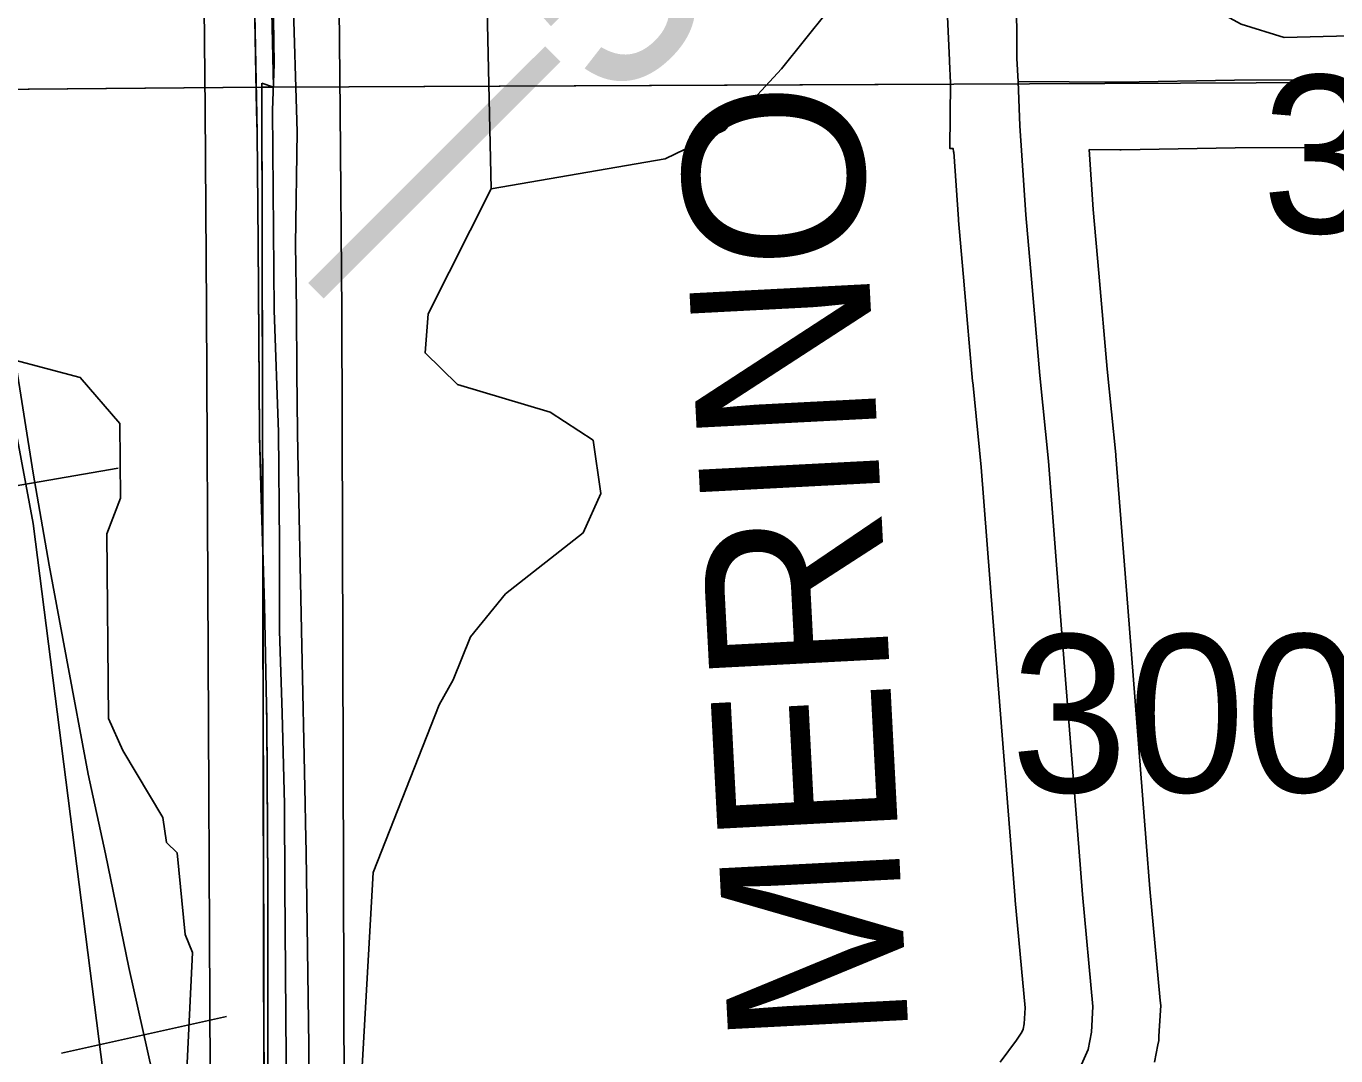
# Model space of a CAD drawing. Extents: x 23.6 to 68.7, y -63 to -29.
# Drawn here: x 44.699 to 45.28, y -56.054 to -55.597 of the extents above; entities that cross this region are included whole.
import ezdxf

# ---------------------------------------------------------------- set-up
doc = ezdxf.new("R2010")
doc.units = 0
for name, color, linetype in [('tdCoDivCarto', 7, 'Continuous'), ('tdCoHydroRiver', 7, 'Continuous'), ('tdCoPriCL', 7, 'Continuous'), ('tdCoPriDiv', 7, 'Continuous'), ('tdCoPrimary', 7, 'Continuous'), ('tdCoRRCL', 7, 'Continuous'), ('tdCoSecRdNmbr', 7, 'Continuous'), ('tdCoSecRdTxt', 7, 'Continuous'), ('tdCoSecRteBand', 7, 'Continuous'), ('tdCoSecRteCL', 7, 'Continuous'), ('tdCoSectLine', 7, 'Continuous'), ('tdCoSectLinePart', 7, 'Continuous'), ('tdCoSurfGravel', 7, 'Continuous'), ('tdCoTwpBndryShd', 7, 'Continuous'), ('tdStHwyPriRefPost1', 7, 'Continuous')]:
    doc.layers.add(name, color=color, linetype=linetype)

msp = doc.modelspace()

# ---------------------------------------------------------------- linework, layer by layer
at = {"layer": 'tdCoDivCarto'}
for p, q in [((44.79998, -55.56187), (44.80145, -55.63646)), ((44.81907, -55.63401), (44.81774, -55.58987)), ((44.80145, -55.63646), (44.8016, -55.64442)), ((44.81937, -55.64394), (44.81907, -55.63401)), ((44.8016, -55.64442), (44.80208, -55.69341)), ((44.81873, -55.69389), (44.81937, -55.64394)), ((44.80208, -55.69341), (44.80263, -55.77794)), ((44.81904, -55.72294), (44.81873, -55.69389)), ((44.81932, -55.75079), (44.81904, -55.72294)), ((44.81932, -55.75079), (44.81904, -55.72294)), ((44.8196, -55.77717), (44.81932, -55.75079)), ((44.8196, -55.77717), (44.81932, -55.75079)), ((44.80263, -55.77794), (44.80267, -55.7793)), ((44.81969, -55.78613), (44.8196, -55.77717)), ((44.80267, -55.7793), (44.80348, -55.80685)), ((44.80267, -55.7793), (44.80348, -55.80685)), ((44.82131, -55.86526), (44.81969, -55.78613)), ((44.80348, -55.80685), (44.80486, -55.85396)), ((44.80486, -55.85396), (44.80584, -55.8986)), ((44.82288, -55.94222), (44.82131, -55.86526)), ((44.82288, -55.94222), (44.82131, -55.86526)), ((44.80584, -55.8986), (44.80589, -55.90681)), ((44.80589, -55.90681), (44.80634, -55.9785)), ((44.82306, -55.95075), (44.82288, -55.94222)), ((44.82306, -55.95075), (44.82288, -55.94222)), ((44.82333, -55.96393), (44.82306, -55.95075)), ((44.82454, -56.0498), (44.82333, -55.96393)), ((44.80634, -55.9785), (44.80641, -56.05537)), ((44.82515, -56.17791), (44.82454, -56.0498))]:
    msp.add_line(p, q, dxfattribs=at)
for points in [[(44.81907, -55.63401), (44.81774, -55.58987), (44.81774, -55.54746), (44.81651, -55.4937), (44.81602, -55.45029), (44.81528, -55.41281), (44.81552, -55.35954), (44.81454, -55.30702), (44.8138, -55.24536), (44.81306, -55.19728), (44.81281, -55.15708), (44.81232, -55.11442), (44.8133, -55.06287), (44.81429, -55.00517), (44.81478, -54.94796), (44.81466, -54.92473), (44.81454, -54.90283), (44.81432, -54.87674), (44.81429, -54.87249), (44.81232, -54.82835), (44.81158, -54.77336), (44.81108, -54.73439), (44.81091, -54.70385)], [(44.81907, -55.63401), (44.81774, -55.58987), (44.81774, -55.54746), (44.81651, -55.4937), (44.81602, -55.45029), (44.81528, -55.41281), (44.81552, -55.35954), (44.81454, -55.30702), (44.8138, -55.24536), (44.81306, -55.19728), (44.81281, -55.15708), (44.81232, -55.11442), (44.8133, -55.06287), (44.81429, -55.00517), (44.81478, -54.94796), (44.81466, -54.92473), (44.81454, -54.90283), (44.81432, -54.87674), (44.81429, -54.87249), (44.81232, -54.82835), (44.81158, -54.77336), (44.81108, -54.73439), (44.81091, -54.70385)], [(44.81907, -55.63401), (44.81774, -55.58987), (44.81774, -55.54746), (44.81651, -55.4937), (44.81602, -55.45029), (44.81528, -55.41281), (44.81552, -55.35954), (44.81454, -55.30702), (44.8138, -55.24536), (44.81306, -55.19728), (44.81281, -55.15708), (44.81232, -55.11442), (44.8133, -55.06287), (44.81429, -55.00517), (44.81478, -54.94796), (44.81466, -54.92473), (44.81454, -54.90283), (44.81432, -54.87674), (44.81429, -54.87249), (44.81232, -54.82835), (44.81158, -54.77336), (44.81108, -54.73439), (44.81091, -54.70385)], [(44.79521, -55.24237), (44.79554, -55.26225), (44.79628, -55.31675), (44.79727, -55.36853), (44.79801, -55.41662), (44.7985, -55.45904), (44.79973, -55.51033), (44.79998, -55.56187), (44.80145, -55.63646)], [(44.79612, -55.30492), (44.79628, -55.31675), (44.79727, -55.36853), (44.79801, -55.41662), (44.7985, -55.45904), (44.79973, -55.51033), (44.79998, -55.56187), (44.80141, -55.63446)], [(44.79615, -55.30691), (44.79628, -55.31675), (44.79727, -55.36853), (44.79801, -55.41662), (44.7985, -55.45904), (44.79973, -55.51033), (44.79998, -55.56187), (44.80145, -55.63646)], [(44.80141, -55.63446), (44.8016, -55.64442), (44.80208, -55.69341), (44.80263, -55.77731)], [(44.80145, -55.63646), (44.8016, -55.64442), (44.80208, -55.69341), (44.80263, -55.77794), (44.80267, -55.7793)], [(44.80145, -55.63646), (44.8016, -55.64442), (44.80208, -55.69341), (44.80263, -55.77794), (44.80267, -55.7793)], [(44.81904, -55.72294), (44.81873, -55.69389), (44.81937, -55.64394), (44.81907, -55.63401)], [(44.81904, -55.72294), (44.81873, -55.69389), (44.81937, -55.64394), (44.81907, -55.63401)], [(44.81904, -55.72294), (44.81873, -55.69389), (44.81937, -55.64394), (44.81907, -55.63401)], [(44.81932, -55.75079), (44.81904, -55.72294)], [(44.81932, -55.75079), (44.81904, -55.72294)], [(44.8196, -55.77717), (44.81932, -55.75079)], [(44.8196, -55.77717), (44.81932, -55.75079)], [(44.80263, -55.77731), (44.80263, -55.77794), (44.80342, -55.80485)], [(44.82131, -55.86526), (44.81969, -55.78613), (44.8196, -55.77717)], [(44.82131, -55.86526), (44.81969, -55.78613), (44.8196, -55.77717)], [(44.82131, -55.86526), (44.81969, -55.78613), (44.8196, -55.77717)], [(44.80267, -55.7793), (44.80348, -55.80685)], [(44.80342, -55.80485), (44.80486, -55.85396), (44.80584, -55.8986), (44.80588, -55.90482)], [(44.80348, -55.80685), (44.80486, -55.85396), (44.80584, -55.8986), (44.80589, -55.90681)], [(44.80348, -55.80685), (44.80486, -55.85396), (44.80584, -55.8986), (44.80589, -55.90681)], [(44.82288, -55.94222), (44.82131, -55.86526)], [(44.82288, -55.94222), (44.82131, -55.86526)], [(44.80588, -55.90482), (44.80634, -55.9785), (44.80641, -56.05537), (44.80757, -56.13485), (44.80795, -56.18231), (44.81221, -56.2278), (44.81596, -56.2491), (44.81685, -56.25416), (44.82588, -56.28809), (44.826, -56.28839), (44.84101, -56.32762), (44.85175, -56.34959), (44.86151, -56.3674), (44.87225, -56.38351), (44.88519, -56.40157), (44.89885, -56.41915), (44.9572, -56.48677)], [(44.80589, -55.90681), (44.80634, -55.9785), (44.80641, -56.05537), (44.80757, -56.13485), (44.80795, -56.18231), (44.81221, -56.2278), (44.81596, -56.2491), (44.81685, -56.25416), (44.82588, -56.28809), (44.826, -56.28839), (44.84101, -56.32762), (44.85175, -56.34959), (44.86151, -56.3674), (44.87225, -56.38351), (44.88519, -56.40157), (44.89885, -56.41915), (44.9585, -56.48828)], [(44.80589, -55.90681), (44.80634, -55.9785), (44.80641, -56.05537), (44.80757, -56.13485), (44.80795, -56.18231), (44.81221, -56.2278), (44.81596, -56.2491), (44.81685, -56.25416), (44.82588, -56.28809), (44.826, -56.28839), (44.84101, -56.32762), (44.85175, -56.34959), (44.86151, -56.3674), (44.87225, -56.38351), (44.88519, -56.40157), (44.89885, -56.41915), (44.9585, -56.48828)], [(44.82306, -55.95075), (44.82288, -55.94222)], [(44.82306, -55.95075), (44.82288, -55.94222)], [(44.82523, -56.17964), (44.82515, -56.17791), (44.82454, -56.0498), (44.82333, -55.96393), (44.82306, -55.95075)], [(44.82523, -56.17964), (44.82515, -56.17791), (44.82454, -56.0498), (44.82333, -55.96393), (44.82306, -55.95075)], [(44.82523, -56.17964), (44.82515, -56.17791), (44.82454, -56.0498), (44.82333, -55.96393), (44.82306, -55.95075)]]:
    msp.add_lwpolyline(points, dxfattribs=at)
at = {"layer": 'tdCoHydroRiver'}
for points in [[(44.90547, -55.66919), (44.89991, -55.41667), (44.88654, -55.33786), (44.8832, -55.31895), (44.88133, -55.2874), (44.88077, -55.229), (44.90711, -55.17666), (44.92112, -55.15599), (44.94593, -55.1084), (44.94893, -55.09259), (44.94692, -55.04683), (44.93414, -55.03116), (44.89444, -55.00628), (44.86258, -54.97659), (44.84181, -54.94995), (44.83855, -54.93894), (44.80673, -54.9124), (44.75594, -54.88447), (44.6355, -54.83511)], [(45.58567, -55.41249), (45.41742, -55.58083), (45.39063, -55.59857), (45.25743, -55.60209), (45.23834, -55.59606), (45.19047, -55.56995), (45.14753, -55.55954), (45.12224, -55.55662), (45.1081, -55.56307), (45.05469, -55.59042), (45.03441, -55.61587), (45.00941, -55.64295), (44.9827, -55.65583), (44.90547, -55.66919)], [(44.90547, -55.66919), (44.87759, -55.72471), (44.87617, -55.74209), (44.89051, -55.75616), (44.93167, -55.76839), (44.95073, -55.78084), (44.95411, -55.80448), (44.94638, -55.82193), (44.91192, -55.84909), (44.89631, -55.86818), (44.8886, -55.8872), (44.88239, -55.89831), (44.85311, -55.97278), (44.84635, -56.09282)], [(44.84635, -56.09282), (44.82896, -56.08983), (44.79111, -56.09335), (44.77366, -56.08404), (44.7703, -56.06355), (44.77294, -56.00827), (44.76971, -56.00041), (44.7662, -55.96414), (44.76142, -55.95944), (44.75974, -55.94841), (44.74209, -55.91858), (44.73564, -55.90444), (44.73487, -55.82236), (44.74103, -55.80652), (44.74071, -55.77337), (44.72316, -55.75302), (44.67726, -55.74082)]]:
    msp.add_lwpolyline(points, dxfattribs=at)
at = {"layer": 'tdCoPriCL'}
msp.add_lwpolyline([(44.86659, -56.35906), (44.85638, -56.34126), (44.84958, -56.32556), (44.84329, -56.31038), (44.83911, -56.29965), (44.83466, -56.28709), (44.83021, -56.27217), (44.82602, -56.25673), (44.82201, -56.23887), (44.81869, -56.21982), (44.81529, -56.18004), (44.81477, -56.13503), (44.81451, -56.0552), (44.81398, -55.97878), (44.81372, -55.9424), (44.81267, -55.90209), (44.81163, -55.86545), (44.81163, -55.82672), (44.8111, -55.77725), (44.80916, -55.72304), (44.80848, -55.63432), (44.80916, -55.61384), (44.80643, -55.42069)], dxfattribs=at)
at = {"layer": 'tdCoPriDiv'}
for points in [[(44.83306, -54.70345), (44.83442, -55.34588), (44.83646, -55.42006), (44.83852, -55.63469), (44.83921, -55.72383), (44.84058, -56.17486), (44.84836, -56.22043), (44.85542, -56.24713), (44.87054, -56.28742), (44.8895, -56.32335), (44.91746, -56.36358), (44.99337, -56.45641), (45.04516, -56.52572), (45.11582, -56.61413), (45.18786, -56.69655)], [(45.17204, -56.76962), (45.0697, -56.65254), (44.99783, -56.56262), (44.94596, -56.49322), (44.8701, -56.40042), (44.83836, -56.35479), (44.82132, -56.32373), (44.80324, -56.28063), (44.78963, -56.23294), (44.78328, -56.2025), (44.78144, -56.18496), (44.77919, -55.72224), (44.77851, -55.63392), (44.77648, -55.42131), (44.77442, -55.34671), (44.77306, -54.70433)]]:
    msp.add_lwpolyline(points, dxfattribs=at)
at = {"layer": 'tdCoPrimary'}
for p, q in [((44.81932, -55.75079), (44.81904, -55.72294)), ((44.81932, -55.75079), (44.81904, -55.72294)), ((44.8196, -55.77717), (44.81932, -55.75079)), ((44.8196, -55.77717), (44.81932, -55.75079)), ((44.80267, -55.7793), (44.80348, -55.80685)), ((44.80267, -55.7793), (44.80348, -55.80685)), ((44.82288, -55.94222), (44.82131, -55.86526)), ((44.82288, -55.94222), (44.82131, -55.86526)), ((44.82306, -55.95075), (44.82288, -55.94222)), ((44.82306, -55.95075), (44.82288, -55.94222))]:
    msp.add_line(p, q, dxfattribs=at)
for points in [[(44.81907, -55.63401), (44.81774, -55.58987), (44.81774, -55.54746), (44.81651, -55.4937), (44.81602, -55.45029), (44.81528, -55.41281), (44.81552, -55.35954), (44.81454, -55.30702), (44.8138, -55.24536), (44.81306, -55.19728), (44.81281, -55.15708), (44.81232, -55.11442), (44.8133, -55.06287), (44.81429, -55.00517), (44.81478, -54.94796), (44.81466, -54.92473), (44.81454, -54.90283), (44.81432, -54.87674), (44.81429, -54.87249), (44.81232, -54.82835), (44.81158, -54.77336), (44.81108, -54.73439), (44.81091, -54.70385)], [(44.81907, -55.63401), (44.81774, -55.58987), (44.81774, -55.54746), (44.81651, -55.4937), (44.81602, -55.45029), (44.81528, -55.41281), (44.81552, -55.35954), (44.81454, -55.30702), (44.8138, -55.24536), (44.81306, -55.19728), (44.81281, -55.15708), (44.81232, -55.11442), (44.8133, -55.06287), (44.81429, -55.00517), (44.81478, -54.94796), (44.81466, -54.92473), (44.81454, -54.90283), (44.81432, -54.87674), (44.81429, -54.87249), (44.81232, -54.82835), (44.81158, -54.77336), (44.81108, -54.73439), (44.81091, -54.70385)], [(44.79521, -55.24237), (44.79554, -55.26225), (44.79628, -55.31675), (44.79727, -55.36853), (44.79801, -55.41662), (44.7985, -55.45904), (44.79973, -55.51033), (44.79998, -55.56187), (44.80145, -55.63646)], [(44.79521, -55.24237), (44.79554, -55.26225), (44.79628, -55.31675), (44.79727, -55.36853), (44.79801, -55.41662), (44.7985, -55.45904), (44.79973, -55.51033), (44.79998, -55.56187), (44.80145, -55.63646)], [(44.79998, -55.56187), (44.80145, -55.63646), (44.8016, -55.64442), (44.80208, -55.69341), (44.80263, -55.77794), (44.80267, -55.7793), (44.80348, -55.80685), (44.80486, -55.85396), (44.80584, -55.8986), (44.80589, -55.90681), (44.80634, -55.9785), (44.80641, -56.05537), (44.80757, -56.13485), (44.80795, -56.18231), (44.81221, -56.2278), (44.81596, -56.2491), (44.81685, -56.25416), (44.82588, -56.28809), (44.826, -56.28839), (44.84101, -56.32762), (44.85175, -56.34959), (44.86151, -56.3674)], [(44.82515, -56.17791), (44.82454, -56.0498), (44.82333, -55.96393), (44.82306, -55.95075), (44.82288, -55.94222), (44.82131, -55.86526), (44.81969, -55.78613), (44.8196, -55.77717), (44.81932, -55.75079), (44.81904, -55.72294), (44.81873, -55.69389), (44.81937, -55.64394), (44.81907, -55.63401), (44.81774, -55.58987)], [(44.80145, -55.63646), (44.8016, -55.64442), (44.80208, -55.69341), (44.80263, -55.77794), (44.80267, -55.7793)], [(44.80145, -55.63646), (44.8016, -55.64442), (44.80208, -55.69341), (44.80263, -55.77794), (44.80267, -55.7793)], [(44.81904, -55.72294), (44.81873, -55.69389), (44.81937, -55.64394), (44.81907, -55.63401)], [(44.81904, -55.72294), (44.81873, -55.69389), (44.81937, -55.64394), (44.81907, -55.63401)], [(44.82131, -55.86526), (44.81969, -55.78613), (44.8196, -55.77717)], [(44.82131, -55.86526), (44.81969, -55.78613), (44.8196, -55.77717)], [(44.80348, -55.80685), (44.80486, -55.85396), (44.80584, -55.8986), (44.80589, -55.90681)], [(44.80348, -55.80685), (44.80486, -55.85396), (44.80584, -55.8986), (44.80589, -55.90681)], [(44.80589, -55.90681), (44.80634, -55.9785), (44.80641, -56.05537), (44.80757, -56.13485), (44.80795, -56.18231), (44.81221, -56.2278), (44.81596, -56.2491), (44.81685, -56.25416), (44.82588, -56.28809), (44.826, -56.28839), (44.84101, -56.32762), (44.85175, -56.34959), (44.86151, -56.3674), (44.87225, -56.38351), (44.88519, -56.40157), (44.89885, -56.41915), (44.9585, -56.48828)], [(44.80589, -55.90681), (44.80634, -55.9785), (44.80641, -56.05537), (44.80757, -56.13485), (44.80795, -56.18231), (44.81221, -56.2278), (44.81596, -56.2491), (44.81685, -56.25416), (44.82588, -56.28809), (44.826, -56.28839), (44.84101, -56.32762), (44.85175, -56.34959), (44.86151, -56.3674), (44.87225, -56.38351), (44.88519, -56.40157), (44.89885, -56.41915), (44.9585, -56.48828)], [(44.82523, -56.17964), (44.82515, -56.17791), (44.82454, -56.0498), (44.82333, -55.96393), (44.82306, -55.95075)], [(44.82523, -56.17964), (44.82515, -56.17791), (44.82454, -56.0498), (44.82333, -55.96393), (44.82306, -55.95075)]]:
    msp.add_lwpolyline(points, dxfattribs=at)
at = {"layer": 'tdCoRRCL'}
for p, q in [((44.73996, -55.7933), (44.66606, -55.80609)), ((44.78802, -56.03682), (44.7148, -56.05305))]:
    msp.add_line(p, q, dxfattribs=at)
for points in [[(44.74304, -58.02709), (44.76931, -57.89147), (44.81182, -57.6985), (44.81455, -57.64954), (44.79729, -57.48236), (44.77338, -57.27577), (44.74918, -57.03605), (44.7285, -56.8389), (44.71925, -56.68428), (44.72623, -56.58003), (44.75567, -56.51663), (44.75861, -56.2741), (44.74198, -56.13026), (44.70218, -55.81778), (44.65912, -55.58769), (44.64404, -55.48836), (44.62763, -55.41748), (44.57914, -55.28846), (44.55498, -55.23342), (44.32042, -54.76664)], [(44.6939, -55.74308), (44.70229, -55.79551), (44.70936, -55.8364), (44.71697, -55.87756), (44.72667, -55.9292), (44.73427, -55.96459), (44.74475, -56.01492), (44.75707, -56.07049), (44.76599, -56.11453), (44.76992, -56.13655), (44.77254, -56.16015), (44.77333, -56.18426), (44.77385, -56.20681), (44.77333, -56.22935), (44.77097, -56.28361), (44.7631, -56.39555)], [(44.7631, -56.39555), (44.77097, -56.28361), (44.77333, -56.22935), (44.77385, -56.20681), (44.77333, -56.18426), (44.77254, -56.16015), (44.76992, -56.13655), (44.76599, -56.11453), (44.75707, -56.07049), (44.74475, -56.01492), (44.73427, -55.96459), (44.72667, -55.9292), (44.71697, -55.87756), (44.70936, -55.8364), (44.70229, -55.79551), (44.6939, -55.74308)]]:
    msp.add_lwpolyline(points, dxfattribs=at)
at = {"layer": 'tdCoSecRteBand'}
for points in [[(45.13134, -56.05705), (45.13871, -56.04727), (45.14101, -56.04368), (45.14162, -56.04233), (45.14207, -56.04), (45.14248, -56.03288), (45.13808, -55.98531), (45.13806, -55.9851), (45.13805, -55.9849), (45.1364, -55.96402), (45.12818, -55.85962), (45.12818, -55.85962), (45.12818, -55.85962), (45.12295, -55.79285), (45.1192, -55.75501), (45.11918, -55.75485), (45.11917, -55.75469), (45.11538, -55.71195), (45.11538, -55.71192), (45.11538, -55.71188), (45.11291, -55.68328), (45.11289, -55.68299), (45.11287, -55.68269), (45.11088, -55.65284), (45.11065, -55.65285), (45.11059, -55.65137), (45.10911, -55.65136), (45.1093, -55.62212), (45.10889, -55.61264), (45.10886, -55.61206), (45.10886, -55.61206), (45.10802, -55.5929)], [(45.35387, -55.65087), (45.23572, -55.65104), (45.18514, -55.65185), (45.1848, -55.65186), (45.18446, -55.65186), (45.17094, -55.65177), (45.17272, -55.67841), (45.17515, -55.7067), (45.17892, -55.74925), (45.18268, -55.78723), (45.18271, -55.78754), (45.18274, -55.78785), (45.188, -55.85492), (45.19622, -55.95931), (45.19785, -55.97999), (45.20243, -56.0296), (45.20264, -56.03185), (45.20251, -56.0341), (45.20185, -56.04544), (45.20174, -56.04741), (45.20137, -56.04935), (45.19989, -56.05707)]]:
    msp.add_lwpolyline(points, dxfattribs=at)
at = {"layer": 'tdCoSecRteCL'}
for points in [[(45.13931, -55.62156), (45.13886, -55.61132), (45.13869, -55.57992)], [(45.13931, -55.62156), (45.18465, -55.62186), (45.23546, -55.62104), (45.35383, -55.62087), (45.41466, -55.62021), (45.59008, -55.62038), (45.66009, -55.62005)], [(45.16746, -56.05801), (45.17042, -56.05143), (45.1719, -56.0437), (45.17256, -56.03236), (45.16796, -55.98255), (45.16631, -55.96167), (45.15809, -55.85727), (45.15283, -55.79019), (45.14905, -55.75205), (45.14527, -55.70931), (45.1428, -55.6807), (45.14017, -55.64124), (45.13931, -55.62156)]]:
    msp.add_lwpolyline(points, dxfattribs=at)
at = {"layer": 'tdCoSectLine'}
for points in [[(44.78663, -54.62135), (44.80886, -55.62407)], [(44.80886, -55.62407), (45.78169, -55.61979)], [(43.80078, -55.63262), (44.80372, -55.62412)], [(44.80886, -55.62407), (44.80372, -55.62236)], [(44.80372, -55.62236), (44.80372, -55.62412)], [(44.80372, -55.62412), (44.80886, -55.62407)], [(44.80372, -55.62412), (44.80585, -56.62306)]]:
    msp.add_lwpolyline(points, dxfattribs=at)
at = {"layer": 'tdCoSectLinePart'}
for points in [[(44.78732, -54.65252), (44.80886, -55.62407)], [(44.08042, -55.63025), (44.80372, -55.62412)], [(44.80886, -55.62407), (44.80372, -55.62236)], [(44.80372, -55.62236), (44.80372, -55.62412)], [(44.80372, -55.62412), (44.80886, -55.62407)], [(44.80372, -55.62412), (44.80485, -56.15146)], [(44.80886, -55.62407), (45.10927, -55.62275)]]:
    msp.add_lwpolyline(points, dxfattribs=at)
at = {"layer": 'tdCoSurfGravel'}
for points in [[(45.13931, -55.62156), (45.13886, -55.61132), (45.13869, -55.57992)], [(45.0733, -56.18449), (45.08033, -56.17506), (45.09315, -56.15764), (45.1553, -56.07511), (45.16335, -56.06442), (45.16746, -56.05801), (45.17042, -56.05143), (45.1719, -56.0437), (45.17256, -56.03236), (45.16796, -55.98255), (45.16631, -55.96167), (45.15809, -55.85727), (45.15283, -55.79019), (45.14905, -55.75205), (45.14527, -55.70931), (45.1428, -55.6807), (45.14017, -55.64124), (45.13931, -55.62156)], [(45.13931, -55.62156), (45.18465, -55.62186), (45.23546, -55.62104), (45.35383, -55.62087), (45.41466, -55.62021), (45.59008, -55.62038), (45.66009, -55.62005), (45.67669, -55.61998), (45.69628, -55.61988), (45.76319, -55.61988), (45.78203, -55.6198), (45.90984, -55.61923)]]:
    msp.add_lwpolyline(points, dxfattribs=at)
at = {"layer": 'tdCoTwpBndryShd'}
for points in [[(43.71876, -49.84409), (43.72061, -50.07095), (44.55313, -50.05574), (44.57062, -50.16586), (44.65206, -50.59761), (44.72461, -51.08943), (44.72931, -51.57958), (44.7461, -52.18403), (44.74944, -52.62075), (44.75986, -53.61968), (44.78663, -54.62135), (44.80886, -55.62407), (44.80372, -55.62236), (44.80372, -55.62412), (44.80585, -56.62306), (44.83051, -57.63507)], [(44.80372, -55.62412), (44.80886, -55.62407)]]:
    msp.add_lwpolyline(points, dxfattribs=at)

# ---------------------------------------------------------------- texts
at = {"layer": 'tdCoSecRdNmbr'}
for s, rotation, p in [('3003', 0.03515, (45.24739, -55.68884)), ('3004', 0.03507, (45.13601, -55.93717))]:
    msp.add_text(s, height=0.07, rotation=rotation, dxfattribs=at).set_placement(p)
at = {"layer": 'tdCoSecRdTxt'}
msp.add_text('MERINO AVE', height=0.08, rotation=92.97602, dxfattribs=at).set_placement((45.09087, -56.04702))
at = {"layer": 'tdStHwyPriRefPost1'}
msp.add_text('‒‒56', height=0.1, rotation=45, dxfattribs=at).set_placement((44.85383, -55.74052))

doc.saveas('drawing.dxf')
